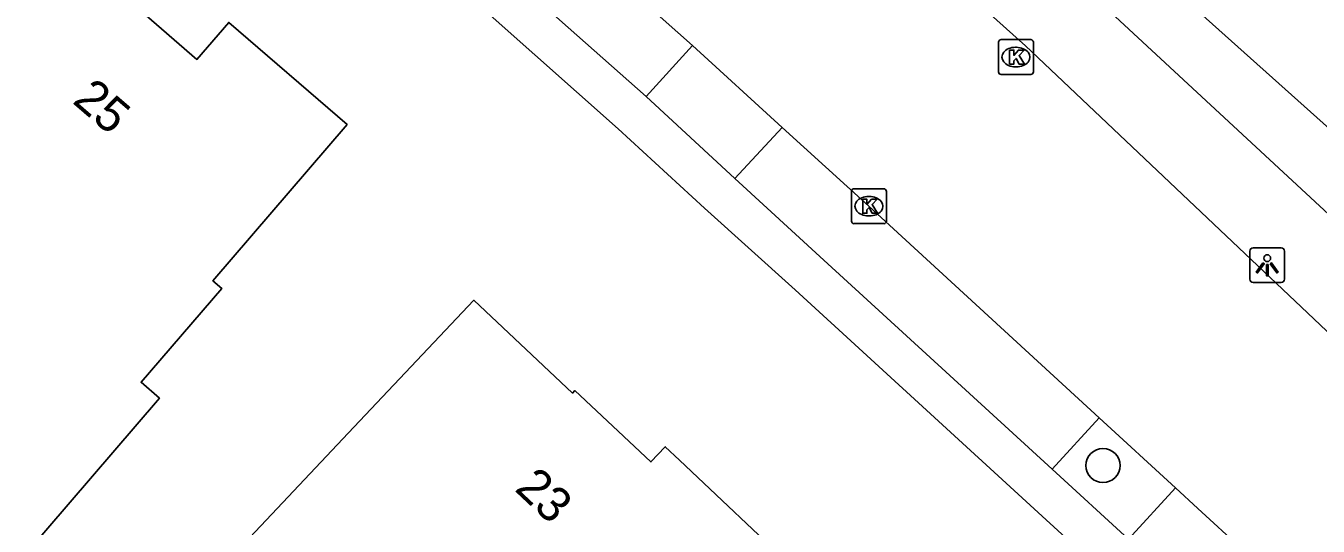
# Model space of a CAD drawing. Extents: x 160457 to 162082, y 388340 to 389736.
# Drawn here: x 160912.1 to 160949.17, y 389368.89 to 389383.23 of the extents above; entities that cross this region are included whole.
import ezdxf

# ---------------------------------------------------------------- set-up
doc = ezdxf.new("R2010")
doc.units = 0
for name, color, linetype in [('IMGEO_Boom', 7, 'Continuous'), ('IMGEO_Groenvoorziening', 7, 'Continuous'), ('IMGEO_Kolk', 7, 'Continuous'), ('IMGEO_Lichtpunt', 7, 'Continuous'), ('IMGEO_Pand', 7, 'Continuous'), ('IMGEO_Pand_nummerreeks', 7, 'Continuous'), ('IMGEO_Parkeervlak_open', 7, 'Continuous'), ('IMGEO_Rijbaan_lokaal_gesloten', 7, 'Continuous'), ('IMGEO_Voetpad_open', 7, 'Continuous')]:
    doc.layers.add(name, color=color, linetype=linetype)

msp = doc.modelspace()

# ---------------------------------------------------------------- linework, layer by layer
at = {"layer": 'IMGEO_Boom'}
msp.add_circle((160942.994, 389370.628), 0.489, dxfattribs=at)
at = {"layer": 'IMGEO_Groenvoorziening'}
for points in [[(160975.586, 389352.051), (160966.614, 389361.356), (160963.201, 389364.764), (160958.33, 389369.626), (160941.392, 389385.312), (160938.572, 389387.375)], [(160938.572, 389387.375), (160939.97, 389387.234), (160943.147, 389385.961), (160951.935, 389378.09), (160964.371, 389365.927), (160968.545, 389361.844), (160976.588, 389353.263), (160978.323, 389348.732), (160980.285, 389346.868)]]:
    msp.add_lwpolyline(points, dxfattribs=at)
at = {"layer": 'IMGEO_Kolk'}
for p, q in [((160939.995, 389381.906), (160939.995, 389382.758)), ((160940.07, 389382.832), (160940.922, 389382.832)), ((160940.483, 389382.612), (160940.508, 389382.612)), ((160940.996, 389382.758), (160940.996, 389381.906)), ((160940.506, 389382.052), (160940.481, 389382.052)), ((160940.922, 389381.832), (160940.07, 389381.832)), ((160935.855, 389378.559), (160936.707, 389378.559)), ((160935.78, 389377.633), (160935.78, 389378.485)), ((160936.268, 389378.339), (160936.293, 389378.339)), ((160936.781, 389378.485), (160936.781, 389377.633)), ((160936.707, 389377.559), (160935.855, 389377.559)), ((160936.291, 389377.779), (160936.266, 389377.779))]:
    msp.add_line(p, q, dxfattribs=at)
for points in [[(160939.995, 389381.906), (160939.995, 389382.758)], [(160940.07, 389382.832), (160940.922, 389382.832)], [(160940.996, 389382.758), (160940.996, 389381.906)], [(160940.316, 389382.532), (160940.439, 389382.532), (160940.439, 389382.381), (160940.569, 389382.532), (160940.733, 389382.532), (160940.587, 389382.381), (160940.74, 389382.132), (160940.588, 389382.132), (160940.503, 389382.296), (160940.439, 389382.229), (160940.439, 389382.132), (160940.316, 389382.132), (160940.316, 389382.532)], [(160940.922, 389381.832), (160940.07, 389381.832)], [(160935.855, 389378.559), (160936.707, 389378.559)], [(160935.78, 389377.633), (160935.78, 389378.485)], [(160936.101, 389378.259), (160936.224, 389378.259), (160936.224, 389378.108), (160936.354, 389378.259), (160936.518, 389378.259), (160936.372, 389378.108), (160936.525, 389377.859), (160936.373, 389377.859), (160936.288, 389378.023), (160936.224, 389377.956), (160936.224, 389377.859), (160936.101, 389377.859), (160936.101, 389378.259)], [(160936.781, 389378.485), (160936.781, 389377.633)], [(160936.707, 389377.559), (160935.855, 389377.559)]]:
    msp.add_lwpolyline(points, dxfattribs=at)
for centre, start, end in [((160940.072, 389382.756), 91.552, 178.448), ((160940.072, 389382.756), 91.552, 178.448), ((160940.92, 389382.756), 1.552, 88.448), ((160940.92, 389382.756), 1.552, 88.448), ((160940.072, 389381.908), 181.552, 268.448), ((160940.072, 389381.908), 181.552, 268.448), ((160940.92, 389381.908), 271.552, 358.448), ((160940.92, 389381.908), 271.552, 358.448), ((160935.857, 389378.483), 91.552, 178.448), ((160935.857, 389378.483), 91.552, 178.448), ((160936.705, 389378.483), 1.552, 88.448), ((160936.705, 389378.483), 1.552, 88.448), ((160935.857, 389377.635), 181.552, 268.448), ((160935.857, 389377.635), 181.552, 268.448), ((160936.705, 389377.635), 271.552, 358.448), ((160936.705, 389377.635), 271.552, 358.448)]:
    msp.add_arc(centre, 0.0765, start, end, dxfattribs=at)
for centre, major_axis, ratio, start_param, end_param in [((160940.482, 389382.332), (-0.387, 0.002), 0.722429, 4.712389, 7.853982), ((160940.507, 389382.332), (-0.39, 0.002), 0.717154, 1.570796, 4.712389), ((160936.267, 389378.059), (-0.387, 0.002), 0.722429, 4.712389, 7.853982), ((160936.292, 389378.059), (-0.39, 0.002), 0.717154, 1.570796, 4.712389)]:
    msp.add_ellipse(centre, major_axis=major_axis, ratio=ratio, start_param=start_param, end_param=end_param, dxfattribs=at)
at = {"layer": 'IMGEO_Lichtpunt'}
for p, q in [((160947.205, 389376.772), (160947.205, 389375.965)), ((160947.205, 389376.772), (160947.205, 389375.965)), ((160948.107, 389376.867), (160947.299, 389376.867)), ((160948.107, 389376.867), (160947.299, 389376.867)), ((160948.201, 389375.965), (160948.201, 389376.772)), ((160948.201, 389375.965), (160948.201, 389376.772)), ((160947.299, 389375.871), (160948.107, 389375.871)), ((160947.299, 389375.871), (160948.107, 389375.871))]:
    msp.add_line(p, q, dxfattribs=at)
for points in [[(160947.579, 389376.436), (160947.618, 389376.408), (160947.43, 389376.146), (160947.392, 389376.173), (160947.579, 389376.436)], [(160947.681, 389376.388), (160947.728, 389376.388), (160947.728, 389376.066), (160947.681, 389376.066), (160947.681, 389376.388)], [(160947.791, 389376.408), (160947.829, 389376.435), (160948.016, 389376.173), (160947.977, 389376.145), (160947.791, 389376.408)]]:
    msp.add_lwpolyline(points, dxfattribs=at)
msp.add_circle((160947.704, 389376.57), 0.0994, dxfattribs=at)
for centre, start, end in [((160947.299, 389376.772), 90, 180), ((160947.299, 389376.772), 90, 180), ((160948.107, 389376.772), 0, 90), ((160948.107, 389376.772), 0, 90), ((160947.299, 389375.965), 180, 270), ((160947.299, 389375.965), 180, 270), ((160948.107, 389375.965), 270, 0), ((160948.107, 389375.965), 270, 360)]:
    msp.add_arc(centre, 0.0946, start, end, dxfattribs=at)
at = {"layer": 'IMGEO_Pand'}
for points in [[(160901.19, 389374.69), (160909.324, 389384.136), (160912.586, 389387.924), (160913.083, 389387.495), (160913.388, 389387.232), (160915.94, 389385.031), (160916.252, 389384.762), (160915.337, 389383.701), (160917.004, 389382.264), (160917.919, 389383.324), (160921.312, 389380.397), (160917.461, 389375.925), (160917.718, 389375.704), (160915.4, 389373.012), (160915.927, 389372.558), (160912.666, 389368.769), (160910.707, 389366.495), (160901.19, 389374.69)], [(160921.509, 389371.732), (160924.943, 389375.365), (160927.779, 389372.703), (160927.848, 389372.776), (160930.027, 389370.73), (160930.438, 389371.167), (160930.844, 389370.784), (160934.168, 389367.65), (160931.261, 389364.587), (160933.656, 389362.313), (160930.356, 389358.836), (160927.96, 389361.11), (160927.347, 389360.464), (160924.298, 389363.358), (160922.445, 389361.405), (160916.787, 389366.735), (160921.509, 389371.732)]]:
    msp.add_lwpolyline(points, dxfattribs=at)
at = {"layer": 'IMGEO_Parkeervlak_open'}
msp.add_lwpolyline([(160941.539, 389370.521), (160942.887, 389371.995)], dxfattribs=at)
at = {"layer": 'IMGEO_Rijbaan_lokaal_gesloten'}
for points in [[(160921.28, 389391.481), (160931.221, 389382.666)], [(160977.96, 389345.767), (160975.119, 389348.762), (160965.137, 389359.086), (160951.382, 389372.618), (160940.771, 389382.65), (160939.581, 389383.719)], [(160931.221, 389382.666), (160933.79, 389380.315)], [(160933.79, 389380.315), (160936.28, 389378.058), (160942.887, 389371.995)], [(160942.887, 389371.995), (160945.072, 389369.99)], [(160945.072, 389369.99), (160945.716, 389369.399), (160946.989, 389368.231), (160948.255, 389367.024)]]:
    msp.add_lwpolyline(points, dxfattribs=at)
at = {"layer": 'IMGEO_Voetpad_open'}
for points in [[(160969.702, 389340.704), (160959.946, 389350.862), (160956.46, 389354.428), (160954.588, 389356.272), (160945.889, 389364.839), (160942.5, 389368.028), (160934.163, 389375.661), (160931.567, 389378.005), (160929.083, 389380.277), (160919.616, 389388.693), (160919.306, 389388.956), (160916.732, 389391.139), (160916.422, 389391.402), (160902.939, 389402.414), (160900.122, 389404.641)], [(160929.889, 389381.207), (160920.022, 389389.932)], [(160929.889, 389381.207), (160931.221, 389382.666)], [(160932.433, 389378.851), (160929.889, 389381.207)], [(160933.79, 389380.315), (160932.433, 389378.851)], [(160941.539, 389370.521), (160934.989, 389376.508), (160932.433, 389378.851)], [(160943.729, 389368.52), (160941.539, 389370.521)], [(160943.729, 389368.52), (160945.072, 389369.99)]]:
    msp.add_lwpolyline(points, dxfattribs=at)

# ---------------------------------------------------------------- texts
at = {"layer": 'IMGEO_Pand_nummerreeks'}
for s, rotation, p in [('25', 319.2378, (160913.403, 389381.038)), ('23', 316.803, (160926.089, 389369.928))]:
    msp.add_text(s, height=1, rotation=rotation, dxfattribs=at).set_placement(p)

doc.saveas('drawing.dxf')
